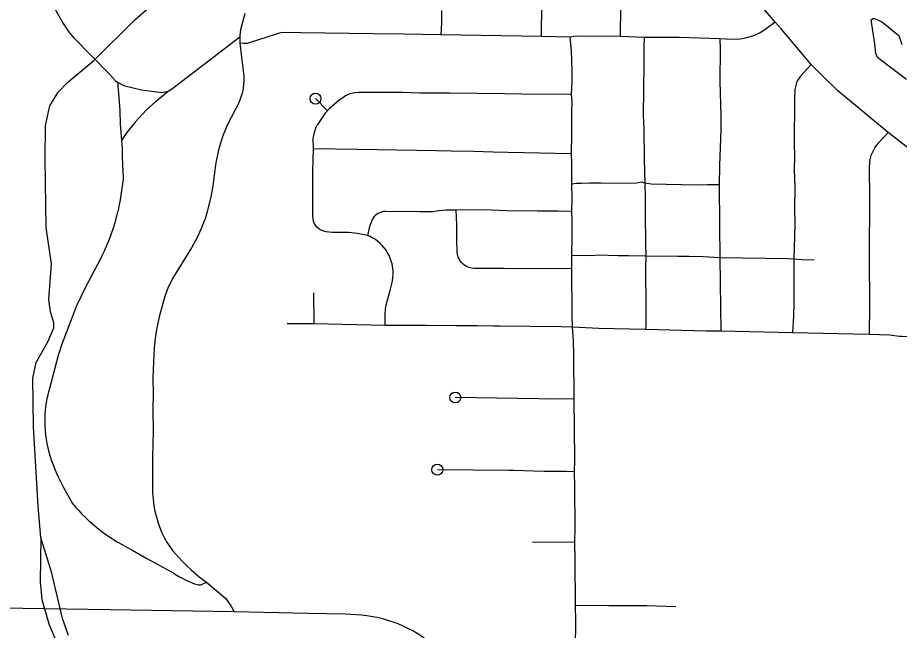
# Model space of a CAD drawing. Extents: x -19 to 366, y -4 to 359.
# Drawn here: x 150.28 to 151.042, y 189.416 to 189.945 of the extents above; entities that cross this region are included whole.
import ezdxf

# ---------------------------------------------------------------- set-up
doc = ezdxf.new("R2010")
doc.units = 0
for name, color, linetype in [('Level 33', 7, 'Continuous'), ('Level 35', 7, 'Continuous'), ('Level 60', 7, 'Continuous')]:
    doc.layers.add(name, color=color, linetype=linetype)

msp = doc.modelspace()

# ---------------------------------------------------------------- linework, layer by layer
at = {"layer": 'Level 33'}
for points in [[(150.80084, 189.92888), (150.80095, 189.95595), (150.80137, 189.98531)], [(150.93442, 189.94127), (150.92293, 189.95496), (150.91346, 189.96579), (150.90991, 189.96961), (150.90806, 189.97133), (150.90542, 189.97337), (150.8983, 189.9776), (150.89439, 189.97941), (150.88953, 189.98122), (150.88592, 189.98221), (150.88018, 189.98342), (150.87718, 189.9838), (150.87187, 189.98411), (150.85822, 189.98418)], [(150.30996, 189.957), (150.31065, 189.95541), (150.3193, 189.94028), (150.32453, 189.93245), (150.32485, 189.93209), (150.3278, 189.92837), (150.35925, 189.89657), (150.36457, 189.89062), (150.36636, 189.88926)], [(150.7325, 189.92907), (150.7327, 189.95725)], [(150.47622, 189.9489), (150.4725, 189.93473), (150.47194, 189.92984), (150.47189, 189.92836)], [(150.64603, 189.95131), (150.64601, 189.94085), (150.64554, 189.93057)], [(150.93442, 189.94127), (150.92547, 189.9347), (150.92145, 189.93228), (150.91465, 189.92926), (150.90736, 189.92729), (150.9042, 189.92682), (150.89753, 189.92656), (150.88655, 189.92702)], [(150.96545, 189.90471), (150.93944, 189.93556), (150.93442, 189.94127)], [(150.64554, 189.93057), (150.61384, 189.93089), (150.58704, 189.93129), (150.5247, 189.93223), (150.51001, 189.93245), (150.5073, 189.93215), (150.50488, 189.93162), (150.49257, 189.92753), (150.48242, 189.92449), (150.47823, 189.92306), (150.47525, 189.92289), (150.4718, 189.92338)], [(150.7325, 189.92907), (150.64554, 189.93057)], [(150.4718, 189.92338), (150.47324, 189.91104), (150.47452, 189.90208), (150.47525, 189.89443), (150.47524, 189.89065), (150.47472, 189.88447), (150.47443, 189.8823), (150.47385, 189.88008), (150.47225, 189.87499), (150.471, 189.87179), (150.46107, 189.85298), (150.45705, 189.84317), (150.45599, 189.83993), (150.45348, 189.8311), (150.45119, 189.81988), (150.45055, 189.81595), (150.44861, 189.79997), (150.44688, 189.79059), (150.44404, 189.77869), (150.4418, 189.77177), (150.43755, 189.76115), (150.43557, 189.75675), (150.43361, 189.75288), (150.43001, 189.74656), (150.41372, 189.72003), (150.41242, 189.71762), (150.41004, 189.71256), (150.40725, 189.70536), (150.40617, 189.7017), (150.40223, 189.68708), (150.39974, 189.67609), (150.39873, 189.66873), (150.39795, 189.65987), (150.39697, 189.64192), (150.39667, 189.63304), (150.39688, 189.62183), (150.3967, 189.60649), (150.39688, 189.58877), (150.39652, 189.56575), (150.39639, 189.53866), (150.39651, 189.53451), (150.39689, 189.52986), (150.39758, 189.524), (150.39841, 189.51932), (150.39945, 189.51529), (150.40139, 189.5092), (150.4031, 189.50436), (150.40458, 189.50068), (150.40662, 189.49663), (150.40887, 189.49267), (150.41381, 189.48523), (150.42201, 189.47624), (150.42601, 189.47225), (150.42988, 189.46866), (150.43674, 189.46276), (150.44299, 189.45797)], [(150.47189, 189.92836), (150.41279, 189.88338), (150.40994, 189.88142)], [(150.47189, 189.92836), (150.4718, 189.92338)], [(150.75706, 189.92847), (150.7325, 189.92907)], [(150.80084, 189.92888), (150.76667, 189.92943), (150.7605, 189.92894), (150.75706, 189.92847)], [(150.75706, 189.92847), (150.75798, 189.91658), (150.75853, 189.89982), (150.75859, 189.88982), (150.75816, 189.87883)], [(150.82115, 189.92817), (150.80084, 189.92888)], [(150.82115, 189.92817), (150.82095, 189.92007), (150.82093, 189.90487), (150.82031, 189.86138), (150.8209, 189.84884), (150.82112, 189.82305), (150.82172, 189.80228)], [(150.88655, 189.92702), (150.85131, 189.92807), (150.82115, 189.92817)], [(150.88655, 189.92702), (150.88677, 189.91819), (150.88663, 189.89047), (150.8874, 189.86087), (150.88725, 189.84837), (150.88625, 189.81773), (150.88599, 189.80095)], [(150.96545, 189.90471), (150.95615, 189.89481), (150.95307, 189.8903), (150.95131, 189.88338), (150.95095, 189.87482), (150.95077, 189.83643), (150.95096, 189.82531), (150.95081, 189.81381), (150.95117, 189.7986), (150.95107, 189.78116), (150.9512, 189.76645), (150.95046, 189.73685)], [(151.03185, 189.84624), (150.98855, 189.88213), (150.97548, 189.8947), (150.96545, 189.90471)], [(150.36636, 189.88926), (150.3664, 189.88559), (150.36704, 189.88008), (150.36824, 189.86524), (150.36859, 189.85374), (150.3697, 189.83935)], [(150.40994, 189.88142), (150.40455, 189.88042), (150.38683, 189.88273), (150.37241, 189.88602), (150.36636, 189.88926)], [(150.40994, 189.88142), (150.3988, 189.87222), (150.39123, 189.86565), (150.38769, 189.86206), (150.38141, 189.85505), (150.37423, 189.84628), (150.3697, 189.83935)], [(150.75816, 189.87883), (150.7154, 189.87925), (150.70074, 189.87948), (150.65292, 189.88022), (150.63847, 189.88015), (150.62716, 189.8801), (150.61253, 189.88066), (150.59149, 189.8808), (150.57664, 189.88072), (150.57423, 189.8807), (150.57114, 189.88038), (150.56819, 189.87978), (150.56674, 189.87938), (150.56309, 189.87776), (150.5607, 189.87618), (150.5578, 189.87397), (150.54915, 189.86653), (150.54559, 189.86277), (150.54401, 189.86071), (150.53917, 189.8533), (150.53874, 189.85247)], [(150.75816, 189.87883), (150.75853, 189.8728), (150.75836, 189.86343), (150.75843, 189.84541), (150.7581, 189.82784)], [(150.54762, 189.86492), (150.53722, 189.87536)], [(150.5354, 189.83201), (150.53522, 189.84123), (150.53565, 189.84357), (150.53702, 189.8484), (150.53783, 189.85068), (150.53874, 189.85247)], [(150.3697, 189.83935), (150.37015, 189.83246), (150.37016, 189.82663), (150.37061, 189.81683), (150.37084, 189.81407), (150.37094, 189.80588), (150.37027, 189.79992), (150.36943, 189.79397), (150.36844, 189.78804), (150.36732, 189.78214), (150.36664, 189.77883), (150.36622, 189.77763), (150.36381, 189.76804), (150.36242, 189.76362), (150.36075, 189.75875), (150.35895, 189.75392), (150.35698, 189.74914), (150.3549, 189.74443), (150.35267, 189.73978), (150.3514, 189.73712), (150.33825, 189.71207), (150.33084, 189.69665), (150.31817, 189.66337), (150.31505, 189.65367), (150.3061, 189.61963), (150.30601, 189.61938), (150.30521, 189.61614), (150.30455, 189.61287), (150.30403, 189.60958), (150.30366, 189.60627), (150.30345, 189.60295), (150.30336, 189.59962), (150.30341, 189.59626), (150.30347, 189.59283), (150.30365, 189.589), (150.304, 189.58518), (150.3045, 189.58138), (150.30513, 189.5776), (150.30591, 189.57384), (150.30685, 189.57013), (150.3079, 189.56644), (150.30913, 189.56281), (150.31049, 189.55922), (150.31197, 189.55569), (150.31361, 189.55217), (150.31498, 189.54907), (150.31721, 189.54431), (150.31958, 189.53964), (150.32206, 189.53503), (150.32466, 189.53049), (150.32737, 189.52607), (150.33, 189.52282), (150.33265, 189.51979), (150.33542, 189.51685), (150.33827, 189.51402), (150.34124, 189.51127), (150.34268, 189.50999), (150.34632, 189.50684), (150.35006, 189.50382), (150.35389, 189.50091), (150.35781, 189.49813), (150.36182, 189.49547), (150.36592, 189.49293), (150.37007, 189.49052), (150.37431, 189.48824), (150.37868, 189.48606), (150.39144, 189.47853), (150.40208, 189.47279), (150.41482, 189.46566), (150.4154, 189.46532), (150.41971, 189.46274), (150.42602, 189.45943), (150.43271, 189.45662), (150.43624, 189.45559), (150.43827, 189.45581), (150.44299, 189.45797)], [(151.03185, 189.84624), (151.02376, 189.83739), (151.02161, 189.8348), (151.02043, 189.83311), (151.01863, 189.82986), (151.017, 189.82638), (151.01627, 189.8239), (151.01586, 189.82118), (151.01557, 189.8149), (151.01585, 189.79068), (151.01551, 189.7384), (151.01575, 189.69736), (151.01542, 189.67193)], [(151.08604, 189.80593), (151.06575, 189.81989), (151.03185, 189.84624)], [(150.58211, 189.75729), (150.57322, 189.75906), (150.566, 189.75977), (150.55165, 189.75994), (150.54654, 189.7603), (150.54425, 189.76092), (150.54096, 189.76253), (150.53846, 189.76441), (150.53711, 189.7662), (150.53618, 189.76787), (150.53549, 189.76961), (150.53507, 189.77162), (150.53494, 189.77382), (150.53497, 189.81235), (150.5354, 189.83201)], [(150.7581, 189.82784), (150.70338, 189.82893), (150.69073, 189.82919), (150.67357, 189.82974), (150.65435, 189.82996), (150.64165, 189.83018), (150.57353, 189.83135), (150.5354, 189.83201)], [(150.7581, 189.82784), (150.75832, 189.81962), (150.75837, 189.80152)], [(150.75837, 189.80152), (150.75859, 189.78941), (150.75834, 189.77801)], [(150.82172, 189.80228), (150.81918, 189.80316), (150.81447, 189.80255), (150.81047, 189.80227), (150.78371, 189.80231), (150.77414, 189.80246), (150.76699, 189.80209), (150.76269, 189.80205), (150.75837, 189.80152)], [(150.82172, 189.80228), (150.82209, 189.78911), (150.82199, 189.77523), (150.8222, 189.75079), (150.82249, 189.73942)], [(150.88599, 189.80095), (150.87576, 189.801), (150.86641, 189.80068), (150.82724, 189.80162), (150.82172, 189.80228)], [(150.88599, 189.80095), (150.88617, 189.76626), (150.88655, 189.73787)], [(150.65874, 189.77907), (150.65005, 189.77914), (150.64388, 189.7785), (150.64197, 189.77817), (150.63898, 189.77766), (150.62745, 189.77762), (150.59795, 189.77799), (150.59637, 189.77791), (150.59479, 189.77764), (150.59324, 189.77717), (150.59179, 189.77652), (150.59042, 189.77569), (150.58915, 189.7747), (150.58802, 189.77357), (150.58704, 189.77231), (150.5862, 189.77093), (150.58556, 189.76947), (150.58385, 189.76488), (150.58211, 189.75729)], [(150.75834, 189.77801), (150.74689, 189.77829), (150.72901, 189.77832), (150.70257, 189.77867), (150.68906, 189.77901), (150.67465, 189.77937), (150.65874, 189.77907)], [(150.75828, 189.72844), (150.70031, 189.72882), (150.67424, 189.72877), (150.67253, 189.72894), (150.67086, 189.7293), (150.66923, 189.72985), (150.66767, 189.73057), (150.66623, 189.73146), (150.66487, 189.7325), (150.66362, 189.73369), (150.66254, 189.73501), (150.6616, 189.73644), (150.66082, 189.73797), (150.6602, 189.73957), (150.65978, 189.74123), (150.65954, 189.74293), (150.65928, 189.75386), (150.65935, 189.76645), (150.65874, 189.77907)], [(150.75834, 189.77801), (150.75854, 189.77023), (150.75861, 189.75614), (150.7585, 189.73993)], [(150.59753, 189.67958), (150.59739, 189.68911), (150.59771, 189.69352), (150.59826, 189.69728), (150.60199, 189.71105), (150.60364, 189.7178), (150.60399, 189.72102), (150.60426, 189.72383), (150.60419, 189.72685), (150.60331, 189.7327), (150.60264, 189.73521), (150.60179, 189.73767), (150.60074, 189.74005), (150.59954, 189.74235), (150.59815, 189.74455), (150.59659, 189.74664), (150.5949, 189.74861), (150.59307, 189.75045), (150.5911, 189.75214), (150.58899, 189.75368), (150.5868, 189.75506), (150.58449, 189.75626), (150.58211, 189.75729)], [(150.7585, 189.73993), (150.75828, 189.72844)], [(150.82249, 189.73942), (150.80772, 189.73978), (150.79861, 189.73964), (150.79, 189.74002), (150.7823, 189.74014), (150.77516, 189.73975), (150.7585, 189.73993)], [(150.82249, 189.73942), (150.82241, 189.72869), (150.82264, 189.69548), (150.82251, 189.68015), (150.82225, 189.67618)], [(150.88655, 189.73787), (150.87205, 189.73877), (150.85973, 189.73913), (150.85014, 189.73898), (150.82249, 189.73942)], [(150.88655, 189.73787), (150.88723, 189.69525), (150.88728, 189.67454)], [(150.95046, 189.73685), (150.94568, 189.73719), (150.88655, 189.73787)], [(150.95046, 189.73685), (150.95043, 189.73038), (150.95041, 189.69889), (150.95012, 189.68775), (150.94916, 189.67315)], [(150.968, 189.73605), (150.95715, 189.73624), (150.95046, 189.73685)], [(150.75828, 189.72844), (150.75864, 189.68869), (150.75905, 189.6782)], [(150.53608, 189.68108), (150.53589, 189.70784)], [(150.53608, 189.68108), (150.51268, 189.68098)], [(150.59753, 189.67958), (150.53608, 189.68108)], [(150.75905, 189.6782), (150.7493, 189.67846), (150.69631, 189.6789), (150.69093, 189.67899), (150.67688, 189.67923), (150.65891, 189.67926), (150.63298, 189.67965), (150.62851, 189.67964), (150.59753, 189.67958)], [(150.75905, 189.6782), (150.75989, 189.66673), (150.7602, 189.65377), (150.76043, 189.6162)], [(150.82225, 189.67618), (150.78205, 189.67709), (150.75905, 189.6782)], [(150.88728, 189.67454), (150.87475, 189.67474), (150.82225, 189.67618)], [(150.94916, 189.67315), (150.88728, 189.67454)], [(151.01542, 189.67193), (151.00175, 189.67202), (150.94916, 189.67315)], [(151.07157, 189.67048), (151.05994, 189.66979), (151.05466, 189.66973), (151.04366, 189.66994), (151.0415, 189.67001), (151.03349, 189.67116), (151.01542, 189.67193)], [(150.76043, 189.6162), (150.74788, 189.61599), (150.71205, 189.61656), (150.65796, 189.61743)], [(150.76043, 189.6162), (150.76085, 189.564), (150.76067, 189.55333)], [(150.76067, 189.55333), (150.75351, 189.55362), (150.73485, 189.55358), (150.70816, 189.55432), (150.70432, 189.55437), (150.64249, 189.55513)], [(150.76067, 189.55333), (150.76097, 189.54017), (150.7612, 189.50468), (150.761, 189.49258)], [(150.761, 189.49258), (150.72463, 189.49221)], [(150.761, 189.49258), (150.76134, 189.47718), (150.76157, 189.4379)], [(150.44299, 189.45797), (150.45969, 189.44381), (150.46463, 189.43687), (150.46697, 189.43238)], [(150.46697, 189.43238), (150.3597, 189.43426), (150.26542, 189.43569), (150.19551, 189.43563)], [(150.76157, 189.4379), (150.76175, 189.4248), (150.76168, 189.40084), (150.76052, 189.3819), (150.76082, 189.34867)], [(150.84847, 189.43676), (150.82334, 189.43759), (150.79071, 189.43762), (150.76157, 189.4379)], [(150.53053, 189.43105), (150.46697, 189.43238)], [(150.64853, 189.39436), (150.64361, 189.3994), (150.64018, 189.40254), (150.63661, 189.40554), (150.6329, 189.40839), (150.6291, 189.41107), (150.62519, 189.41359), (150.62117, 189.41595), (150.61703, 189.41813), (150.61282, 189.42014), (150.60855, 189.42196), (150.60417, 189.42361), (150.59974, 189.42506), (150.59528, 189.42634), (150.5902, 189.42752), (150.58156, 189.429), (150.57692, 189.4295), (150.56318, 189.43044), (150.53053, 189.43105)]]:
    msp.add_lwpolyline(points, dxfattribs=at)
for centre in [(150.53722, 189.87536), (150.65796, 189.61743), (150.64249, 189.55513)]:
    msp.add_circle(centre, 0.00473, dxfattribs=at)
at = {"layer": 'Level 35'}
for points in [[(150.30008, 189.49645), (150.2975, 189.52375), (150.29359, 189.59224), (150.293, 189.6342), (150.29597, 189.64775), (150.30588, 189.66543), (150.31115, 189.6775), (150.31107, 189.68187), (150.30843, 189.6915), (150.30692, 189.70192), (150.30919, 189.73273), (150.30463, 189.76417), (150.30355, 189.82284), (150.30396, 189.8521), (150.30763, 189.86927), (150.31499, 189.881), (150.32336, 189.88972), (150.34575, 189.90823), (150.38111, 189.94352), (150.3923, 189.95325)], [(151.04772, 189.89195), (151.03619, 189.90046), (151.02272, 189.91102), (151.02133, 189.91441), (151.02041, 189.92275), (151.01717, 189.9434), (151.01923, 189.94496), (151.02629, 189.94206), (151.04112, 189.93001), (151.04373, 189.92209)], [(150.32381, 189.41204), (150.31861, 189.42656), (150.30955, 189.46588), (150.30008, 189.49645), (150.29946, 189.45845), (150.30069, 189.44309), (150.30676, 189.42213), (150.31449, 189.40368)]]:
    msp.add_lwpolyline(points, dxfattribs=at)
at = {"layer": 'Level 60'}
for points in [[(154.11585, 1.87092), (153.9063, 10.48743), (153.69602, 19.10409), (153.48501, 27.72087), (153.27327, 36.3378), (153.0608, 44.95486), (152.84759, 53.57206), (152.63366, 62.1894), (152.419, 70.80688), (152.20362, 79.42449), (151.98751, 88.04225), (151.77068, 96.66014), (151.55312, 105.27817), (151.33484, 113.89634), (151.11584, 122.51465), (150.89612, 131.13311), (150.67568, 139.7517), (150.45452, 148.37043), (150.23264, 156.98931), (150.01005, 165.60832), (149.78674, 174.22748), (149.56272, 182.84677), (149.33799, 191.46621), (149.11254, 200.0858), (148.88638, 208.70552), (148.65952, 217.32539), (148.43194, 225.9454), (148.20366, 234.56555), (147.97466, 243.18584), (147.74497, 251.80628), (147.51457, 260.42687), (147.28346, 269.04759), (147.05165, 277.66846), (146.81914, 286.28948), (146.58593, 294.91064), (146.35202, 303.53194), (146.11742, 312.15339), (145.88211, 320.77499), (145.64611, 329.39673), (145.40941, 338.01861), (145.17202, 346.64065)], [(0, 189.51617), (7.11214, 189.52059), (14.22427, 189.53386), (21.33637, 189.55597), (28.44845, 189.58693), (35.56048, 189.62672), (42.67245, 189.67537), (49.78436, 189.73285), (56.89619, 189.79918), (64.00793, 189.87436), (71.11958, 189.95838), (78.23111, 190.05124), (85.34253, 190.15294), (92.45381, 190.26349), (99.56495, 190.38288), (106.67593, 190.51112), (113.78675, 190.6482), (120.89739, 190.79412), (128.00785, 190.94888), (135.11811, 191.11248), (142.22816, 191.28493), (149.33799, 191.46621), (156.44759, 191.65634), (163.55694, 191.85531), (170.66605, 192.06312), (177.77489, 192.27977), (184.88345, 192.50526), (191.99173, 192.73959), (199.09971, 192.98276), (206.20739, 193.23477), (213.31474, 193.49561), (220.42177, 193.7653), (227.52845, 194.04382), (234.63479, 194.33118), (241.74076, 194.62738), (248.84635, 194.93241), (255.95157, 195.24628), (263.05638, 195.56898), (270.16079, 195.90052), (277.26478, 196.24089), (284.36834, 196.5901), (291.47147, 196.94814), (298.57414, 197.31501), (305.67635, 197.69072), (312.77809, 198.07525), (319.87934, 198.46862), (326.9801, 198.87082), (334.08035, 199.28185), (341.18009, 199.7017)], [(0, 180.89994), (7.12284, 180.90436), (14.24566, 180.9176), (21.36847, 180.93968), (28.49124, 180.97058), (35.61397, 181.01031), (42.73664, 181.05888), (49.85925, 181.11627), (56.98178, 181.18249), (64.10422, 181.25754), (71.22656, 181.34142), (78.3488, 181.43413), (85.47091, 181.53567), (92.5929, 181.64603), (99.71474, 181.76523), (106.83643, 181.89325), (113.95795, 182.0301), (121.0793, 182.17578), (128.20046, 182.33029), (135.32143, 182.49362), (142.44218, 182.66579), (149.56272, 182.84677), (156.68303, 183.03659), (163.8031, 183.23523), (170.92291, 183.4427), (178.04247, 183.65899), (185.16175, 183.88411), (192.28074, 184.11805), (199.39944, 184.36082), (206.51784, 184.61242), (213.63591, 184.87283), (220.75366, 185.14207), (227.87107, 185.42014), (234.98813, 185.70702), (242.10483, 186.00273), (249.22115, 186.30726), (256.33709, 186.62061), (263.45264, 186.94279), (270.56779, 187.27378), (277.68251, 187.61359), (284.79682, 187.96222), (291.91068, 188.31967), (299.02409, 188.68594), (306.13705, 189.06103), (313.24954, 189.44494), (320.36154, 189.83766), (327.47305, 190.23919), (334.58406, 190.64954), (341.69455, 191.06871)]]:
    msp.add_spline(points, degree=3, dxfattribs=at)

doc.saveas('drawing.dxf')
